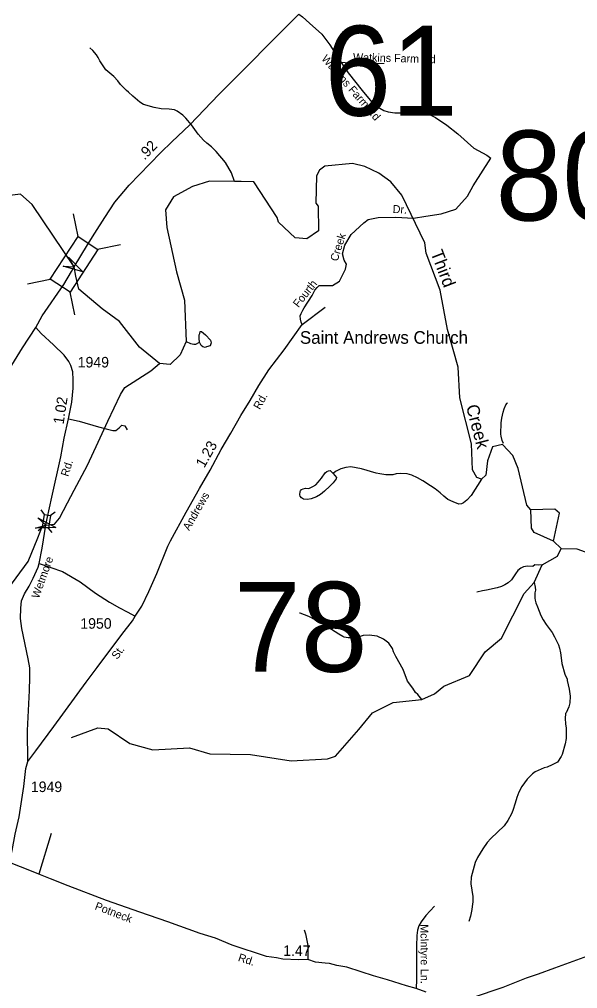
# Model space of a CAD drawing. Extents: x 1473865 to 1648260, y 639067 to 773536.
# Drawn here: x 1533439 to 1540066, y 737838 to 749340 of the extents above; entities that cross this region are included whole.
import ezdxf

# ---------------------------------------------------------------- set-up
doc = ezdxf.new("R2010")
doc.units = 0
for name, color, linetype in [('Exist Cultural Church with Cemetery Label', 7, 'Continuous'), ('Exist Hydrographic Creek Single Shore', 7, 'Continuous'), ('Exist Hydrographic Creek Single Shore Label', 7, 'Continuous'), ('Exist Hydrographic Misc Water Feature', 7, 'Continuous'), ('Exist Road Non-System Type 51', 7, 'Continuous'), ('Exist Road Non-System Type 51 Label', 7, 'Continuous'), ('Exist Road Primary NC Attributed', 7, 'Continuous'), ('Exist Road Primary NC Mileage Hundredths English Label', 7, 'Continuous'), ('Exist Road Primary NC Structure Standard Bridge CELL', 7, 'Continuous'), ('Exist Road Secondary Mileage Hundredths English Label', 7, 'Continuous'), ('Exist Road Secondary Structure Standard Bridge Attributed CELL', 7, 'Continuous'), ('Exist Road Secondary Structure Standard Bridge CELL', 7, 'Continuous'), ('Exist Road Secondary Structure Standard Bridge Number Label', 7, 'Continuous'), ('Exist Road Secondary Type 51 Attributed', 7, 'Continuous'), ('Exist Road Secondary Type 51 Label', 7, 'Continuous'), ('Exist Road Secondary Type 51 Number Label', 7, 'Continuous')]:
    doc.layers.add(name, color=color, linetype=linetype)

msp = doc.modelspace()

# ---------------------------------------------------------------- linework, layer by layer
at = {"layer": 'Exist Hydrographic Creek Single Shore'}
for points in [[(1539512, 743519), (1539463, 743575), (1539362, 744011), (1539297, 744163), (1539174, 744297), (1539057, 744266), (1538996, 744100), (1538977, 743933), (1538926, 743885), (1538868, 743903), (1538819, 743995), (1538808, 744304), (1538666, 744849), (1538647, 745213), (1538520, 745659), (1538436, 746127), (1538268, 746564), (1538253, 746689), (1537979, 747252), (1537848, 747412), (1537708, 747514), (1537542, 747593), (1537393, 747628), (1537067, 747599), (1537000, 747551), (1536965, 747483), (1536960, 747158), (1536985, 747125), (1536988, 746832), (1536853, 746737), (1536712, 746746), (1536515, 746934), (1536499, 746990), (1536222, 747413), (1536072, 747416), (1535994, 747415), (1535697, 747420), (1535496, 747358), (1535269, 747235), (1535175, 747079), (1535188, 746869), (1535305, 746345), (1535400, 746008), (1535417, 745516), (1535349, 745361), (1535229, 745245), (1535104, 745255)], [(1535104, 745255), (1534866, 745451), (1534628, 745755), (1534422, 745905), (1534143, 746137), (1534109, 746293), (1534088, 746405), (1533592, 747144), (1533452, 747265), (1533168, 747228), (1533049, 747112), (1532972, 746940), (1532971, 746881), (1532927, 746773), (1532916, 746596), (1532865, 746522), (1532806, 746500), (1532707, 746509), (1532393, 746705), (1532052, 746745)], [(1533215, 742461), (1533542, 742906), (1533657, 743186), (1533712, 743331), (1533754, 743338), (1533857, 743351), (1533914, 743421), (1534011, 743603), (1534091, 743754), (1534151, 743871), (1534249, 744049), (1534374, 744322), (1534489, 744573), (1534639, 744890), (1534690, 744970), (1534998, 745169), (1535104, 745255)], [(1539781, 743146), (1539550, 743249), (1539517, 743302), (1539512, 743519)], [(1539872, 743062), (1540055, 743058), (1540155, 743023)]]:
    msp.add_lwpolyline(points, dxfattribs=at)
at = {"layer": 'Exist Hydrographic Misc Water Feature'}
for p, q in [((1539230, 744787), (1539232, 744789)), ((1539872, 743062), (1539781, 743146))]:
    msp.add_line(p, q, dxfattribs=at)
for points in [[(1535994, 747415), (1535957, 747518), (1535886, 747640), (1535776, 747770), (1535749, 747800), (1535720, 747829), (1535663, 747870), (1535625, 747905), (1535563, 747978), (1535481, 748090), (1535413, 748166), (1535378, 748203), (1535313, 748250), (1535281, 748265), (1535218, 748274), (1535122, 748277), (1535038, 748295), (1534911, 748330), (1534868, 748359), (1534785, 748427), (1534734, 748474), (1534711, 748496), (1534640, 748568), (1534609, 748610), (1534562, 748660), (1534464, 748740), (1534395, 748847), (1534375, 748886), (1534354, 748918), (1534309, 748969), (1534274, 749000)], [(1535579, 745509), (1535574, 745551), (1535575, 745598), (1535580, 745613), (1535587, 745634), (1535601, 745634), (1535647, 745595), (1535709, 745533), (1535714, 745503), (1535702, 745466), (1535659, 745455), (1535644, 745448), (1535616, 745452), (1535596, 745468), (1535579, 745509)], [(1535417, 745516), (1535471, 745494), (1535510, 745485), (1535534, 745485), (1535579, 745509)], [(1539185, 744307), (1539169, 744344), (1539158, 744392), (1539155, 744416), (1539158, 744552), (1539167, 744608), (1539181, 744679), (1539193, 744719), (1539215, 744766), (1539230, 744787)], [(1538926, 743885), (1538802, 743689), (1538751, 743634), (1538712, 743603), (1538688, 743591), (1538656, 743588), (1538587, 743613), (1538525, 743643), (1538478, 743680), (1538433, 743723), (1538374, 743767), (1538321, 743804), (1538228, 743862), (1538167, 743900), (1538099, 743933), (1538041, 743948), (1537968, 743952), (1537912, 743946), (1537871, 743934), (1537791, 743936), (1537720, 743946), (1537676, 743955), (1537502, 744008), (1537374, 744030), (1537313, 744022), (1537257, 744005), (1537192, 743974), (1537164, 743949)], [(1537164, 743949), (1537203, 743904), (1537198, 743886), (1537163, 743839), (1537126, 743800), (1537063, 743740), (1537014, 743703), (1536966, 743676), (1536901, 743649), (1536861, 743644), (1536813, 743648), (1536789, 743662), (1536774, 743682), (1536770, 743697), (1536771, 743736), (1536775, 743744), (1536789, 743760), (1536806, 743770), (1536834, 743775), (1536868, 743774), (1536884, 743778), (1536924, 743797), (1536957, 743818), (1536987, 743847), (1537024, 743894), (1537068, 743957), (1537090, 743975), (1537107, 743982), (1537129, 743986), (1537164, 743949)], [(1539781, 743146), (1539853, 743479), (1539796, 743529), (1539512, 743519)], [(1534059, 740819), (1534369, 740931), (1534494, 740922), (1534750, 740749), (1535024, 740671), (1535458, 740695), (1535698, 740625), (1536182, 740618), (1536664, 740543), (1537098, 740564), (1537190, 740595), (1537470, 740914), (1537632, 741111), (1537875, 741234), (1538218, 741270), (1538369, 741336), (1538479, 741426), (1538781, 741554), (1538969, 741833), (1539163, 741996), (1539430, 742526), (1539549, 742658), (1539644, 742866), (1539829, 742971), (1539872, 743062)], [(1539644, 742866), (1539602, 742863), (1539558, 742868), (1539533, 742848), (1539471, 742852), (1539423, 742843), (1539391, 742827), (1539358, 742798), (1539329, 742761), (1539281, 742688), (1539243, 742653), (1539202, 742628), (1539162, 742609), (1539113, 742594), (1538985, 742565), (1538936, 742558), (1538869, 742542)], [(1539549, 742658), (1539562, 742601), (1539565, 742567), (1539560, 742536), (1539559, 742472), (1539562, 742448), (1539569, 742415), (1539588, 742367), (1539630, 742266), (1539657, 742215), (1539693, 742160), (1539763, 742063), (1539792, 742014), (1539838, 741917), (1539853, 741877), (1539864, 741821), (1539867, 741797), (1539877, 741697), (1539914, 741568), (1539941, 741511), (1539944, 741495), (1539966, 741391), (1539976, 741310), (1539974, 741231), (1539963, 741183), (1539929, 741110), (1539924, 741104), (1539920, 741043), (1539923, 740981), (1539932, 740928), (1539929, 740808), (1539919, 740744), (1539884, 740617), (1539872, 740593), (1539826, 740526), (1539766, 740492), (1539705, 740465), (1539669, 740458), (1539564, 740409), (1539531, 740387), (1539466, 740325), (1539404, 740237), (1539370, 740169), (1539345, 740106), (1539326, 740040), (1539297, 739951), (1539280, 739912), (1539239, 739833), (1539195, 739770), (1539036, 739621), (1538991, 739571), (1538941, 739498), (1538879, 739395), (1538851, 739334), (1538802, 739159), (1538800, 739083), (1538822, 738931), (1538821, 738867), (1538815, 738811), (1538811, 738779), (1538793, 738700), (1538775, 738636)], [(1538218, 741270), (1538168, 741329), (1538142, 741353), (1538110, 741402), (1538048, 741488), (1537995, 741625), (1537909, 741779), (1537882, 741835), (1537867, 741876), (1537823, 741936), (1537763, 741986), (1537688, 742020), (1537592, 742032), (1537520, 742028), (1537456, 742009), (1537400, 741999), (1537344, 742000), (1537296, 742009), (1537280, 742015), (1537231, 742045), (1537027, 742175), (1536877, 742255), (1536774, 742293), (1536766, 742293)]]:
    msp.add_lwpolyline(points, dxfattribs=at)
at = {"layer": 'Exist Road Non-System Type 51'}
msp.add_line((1533816, 739678), (1533671, 739197), dxfattribs=at)
for points in [[(1536755, 749400), (1536801, 749369), (1536882, 749294), (1537029, 749164), (1537125, 749036), (1537258, 748827)], [(1537771, 748818), (1537529, 748813), (1537404, 748817), (1537258, 748827)], [(1537258, 748827), (1537344, 748706), (1537509, 748495), (1537625, 748356), (1537671, 748315), (1537766, 748260), (1537818, 748243), (1537896, 748232), (1538004, 748231), (1538182, 748238), (1538244, 748233), (1538309, 748212), (1538379, 748177), (1538514, 748084), (1538644, 747980), (1538834, 747811), (1538989, 747727), (1539036, 747693)], [(1536797, 745719), (1536784, 745747), (1536776, 745781), (1536774, 745822), (1536784, 745851), (1536802, 745891), (1536819, 745918), (1536913, 746065), (1536946, 746126), (1536974, 746158), (1536997, 746180), (1537066, 746182), (1537157, 746182), (1537238, 746233), (1537287, 746329), (1537312, 746377), (1537323, 746436), (1537296, 746484), (1537273, 746557), (1537303, 746659), (1537378, 746787), (1537530, 746926), (1537578, 746965), (1537700, 746990), (1537909, 746992), (1538118, 746980), (1538263, 747005), (1538447, 747031), (1538619, 747089), (1538757, 747240), (1538828, 747366), (1539036, 747693)], [(1534022, 744598), (1534147, 744570), (1534379, 744504), (1534470, 744482), (1534548, 744460), (1534585, 744460), (1534623, 744491), (1534657, 744526), (1534692, 744516), (1534717, 744469)], [(1533672, 742881), (1533949, 742789), (1534162, 742665), (1534342, 742529), (1534509, 742425), (1534629, 742357), (1534720, 742310), (1534814, 742257)], [(1538368, 738815), (1538266, 738705), (1538208, 738630), (1538183, 738583), (1538164, 738533), (1538156, 738469), (1538152, 738343), (1538155, 737945), (1538149, 737841)], [(1536819, 738537), (1536834, 738487), (1536862, 738349), (1536864, 738183)]]:
    msp.add_lwpolyline(points, dxfattribs=at)
at = {"layer": 'Exist Road Primary NC Attributed'}
for points in [[(1534088, 746405), (1534170, 746533), (1534247, 746664), (1534333, 746804), (1534454, 746987), (1534573, 747172), (1534743, 747373), (1534989, 747626), (1535118, 747760), (1535248, 747888), (1535463, 748090), (1535807, 748447), (1536755, 749400)], [(1533636, 745685), (1533710, 745820), (1533967, 746194), (1534057, 746348), (1534088, 746405)], [(1532612, 744061), (1532768, 744311), (1532862, 744482), (1532970, 744630), (1533256, 745082), (1533475, 745442), (1533636, 745685)]]:
    msp.add_lwpolyline(points, dxfattribs=at)
at = {"layer": 'Exist Road Primary NC Structure Standard Bridge CELL'}
for p, q in [((1534137, 746763), (1534080, 747033)), ((1534368, 746612), (1534638, 746669)), ((1533536, 746200), (1533806, 746257)), ((1534099, 745833), (1534042, 746103))]:
    msp.add_line(p, q, dxfattribs=at)
msp.add_lwpolyline([(1533806, 746257), (1534136, 746763), (1534372, 746609), (1534042, 746103)], close=True, dxfattribs=at)
at = {"layer": 'Exist Road Secondary Structure Standard Bridge Attributed CELL'}
for points in [[(1534023, 746518), (1534192, 746343), (1533958, 746410), (1534088, 746405)], [(1533658, 743425), (1533873, 743311), (1533629, 743302), (1533754, 743338)]]:
    msp.add_lwpolyline(points, close=True, dxfattribs=at)
at = {"layer": 'Exist Road Secondary Structure Standard Bridge CELL'}
for p, q in [((1533738, 743464), (1533697, 743520)), ((1533806, 743454), (1533862, 743495)), ((1533660, 743274), (1533715, 743315)), ((1533826, 743249), (1533785, 743304))]:
    msp.add_line(p, q, dxfattribs=at)
msp.add_lwpolyline([(1533715, 743315), (1533738, 743464), (1533808, 743454), (1533785, 743304)], close=True, dxfattribs=at)
at = {"layer": 'Exist Road Secondary Type 51 Attributed'}
for points in [[(1533539, 740533), (1533636, 740660), (1533848, 740950), (1534231, 741473), (1534363, 741650), (1534657, 742041), (1534783, 742201), (1534814, 742257), (1534892, 742376), (1534976, 742549), (1535070, 742763), (1535201, 743087), (1535233, 743151), (1535417, 743493), (1535576, 743774), (1535705, 743991), (1535834, 744236), (1535950, 744428), (1536069, 744638), (1536179, 744819), (1536283, 744996), (1536402, 745180), (1536581, 745418), (1536797, 745719), (1537068, 745926)], [(1533754, 743338), (1533770, 743416), (1533824, 743671), (1533931, 744150), (1533972, 744369), (1534022, 744598), (1534060, 744798), (1534076, 744962), (1534077, 745062), (1534075, 745158), (1534051, 745232), (1534024, 745281), (1533969, 745355), (1533843, 745477), (1533696, 745611), (1533636, 745685)], [(1533539, 740533), (1533537, 740903), (1533557, 741376), (1533561, 741532), (1533561, 741644), (1533544, 741753), (1533469, 742112), (1533452, 742232), (1533456, 742352), (1533465, 742438), (1533500, 742523), (1533556, 742613), (1533601, 742709), (1533662, 742838), (1533672, 742881), (1533710, 743064), (1533754, 743338)], [(1533323, 739336), (1533354, 739477), (1533387, 739672), (1533435, 739878), (1533492, 740238), (1533514, 740449), (1533539, 740533)], [(1538267, 737797), (1538149, 737841), (1538034, 737871), (1537809, 737944), (1537644, 737992), (1537496, 738036), (1537325, 738094), (1537207, 738112), (1537121, 738135), (1537068, 738142), (1536956, 738151), (1536864, 738183), (1536754, 738182), (1536568, 738187), (1536493, 738202), (1536374, 738221), (1535964, 738354), (1535768, 738436), (1535587, 738494), (1535201, 738630), (1534868, 738745), (1534474, 738885), (1534019, 739058), (1533808, 739143), (1533671, 739197), (1533581, 739234), (1533323, 739336)], [(1540714, 738410), (1540531, 738349), (1539790, 738083), (1539599, 738011), (1539455, 737961), (1539179, 737853), (1538816, 737728)]]:
    msp.add_lwpolyline(points, dxfattribs=at)

# ---------------------------------------------------------------- texts
at = {"layer": 'Exist Cultural Church with Cemetery Label'}
msp.add_text('Saint Andrews Church', height=150, dxfattribs=at).set_placement((1536769, 745490))
at = {"layer": 'Exist Hydrographic Creek Single Shore Label'}
for s, rotation, p in [('Third', 291.0366, (1538318, 746571)), ('Creek', 284.6187, (1538740, 744749))]:
    msp.add_text(s, height=150, rotation=rotation, dxfattribs=at).set_placement(p)
at = {"layer": 'Exist Road Non-System Type 51 Label'}
for s, rotation, p in [('Watkins Farm Rd', 311.0889, (1537018, 748868)), ('Watkins Farm Rd', 358.5096, (1537399, 748845)), ('Dr.', 356.8737, (1537869, 747043)), ('Creek', 72.6483, (1537216, 746461)), ('Fourth', 51.5424, (1536752, 745913)), ('McIntyre', 270.3971, (1538200, 738602)), ('Ln.', 270.3971, (1538203, 738072))]:
    msp.add_text(s, height=95, rotation=rotation, dxfattribs=at).set_placement(p)
at = {"layer": 'Exist Road Primary NC Mileage Hundredths English Label'}
msp.add_text('.92', height=125, rotation=46.0145, dxfattribs=at).set_placement((1534925, 747663))
at = {"layer": 'Exist Road Secondary Mileage Hundredths English Label'}
for s, rotation, p in [('1.02', 81.2752, (1533963, 744529)), ('1.23', 60.4739, (1535633, 744009)), ('1.47', 359.756, (1536570, 738227))]:
    msp.add_text(s, height=125, rotation=rotation, dxfattribs=at).set_placement(p)
at = {"layer": 'Exist Road Secondary Structure Standard Bridge Number Label'}
for s, p in [('61', (1537060, 748197)), ('80', (1539092, 746953)), ('78', (1535986, 741598))]:
    msp.add_text(s, height=1066.3, dxfattribs=at).set_placement(p)
at = {"layer": 'Exist Road Secondary Type 51 Label'}
for s, rotation, p in [('Rd.', 60.5574, (1536293, 744702)), ('Rd.', 72.3567, (1534018, 743908)), ('Andrews', 60.4739, (1535455, 743266)), ('Wetmore', 70.1794, (1533669, 742460)), ('St.', 53.9637, (1534601, 741738)), ('Potneck', 339.1496, (1534327, 738781)), ('Rd.', 341.9624, (1536028, 738169))]:
    msp.add_text(s, height=95, rotation=rotation, dxfattribs=at).set_placement(p)
at = {"layer": 'Exist Road Secondary Type 51 Number Label'}
for s, p in [('1949', (1534131, 745209)), ('1950', (1534162, 742109)), ('1949', (1533575, 740171))]:
    msp.add_text(s, height=125, dxfattribs=at).set_placement(p)

doc.saveas('drawing.dxf')
